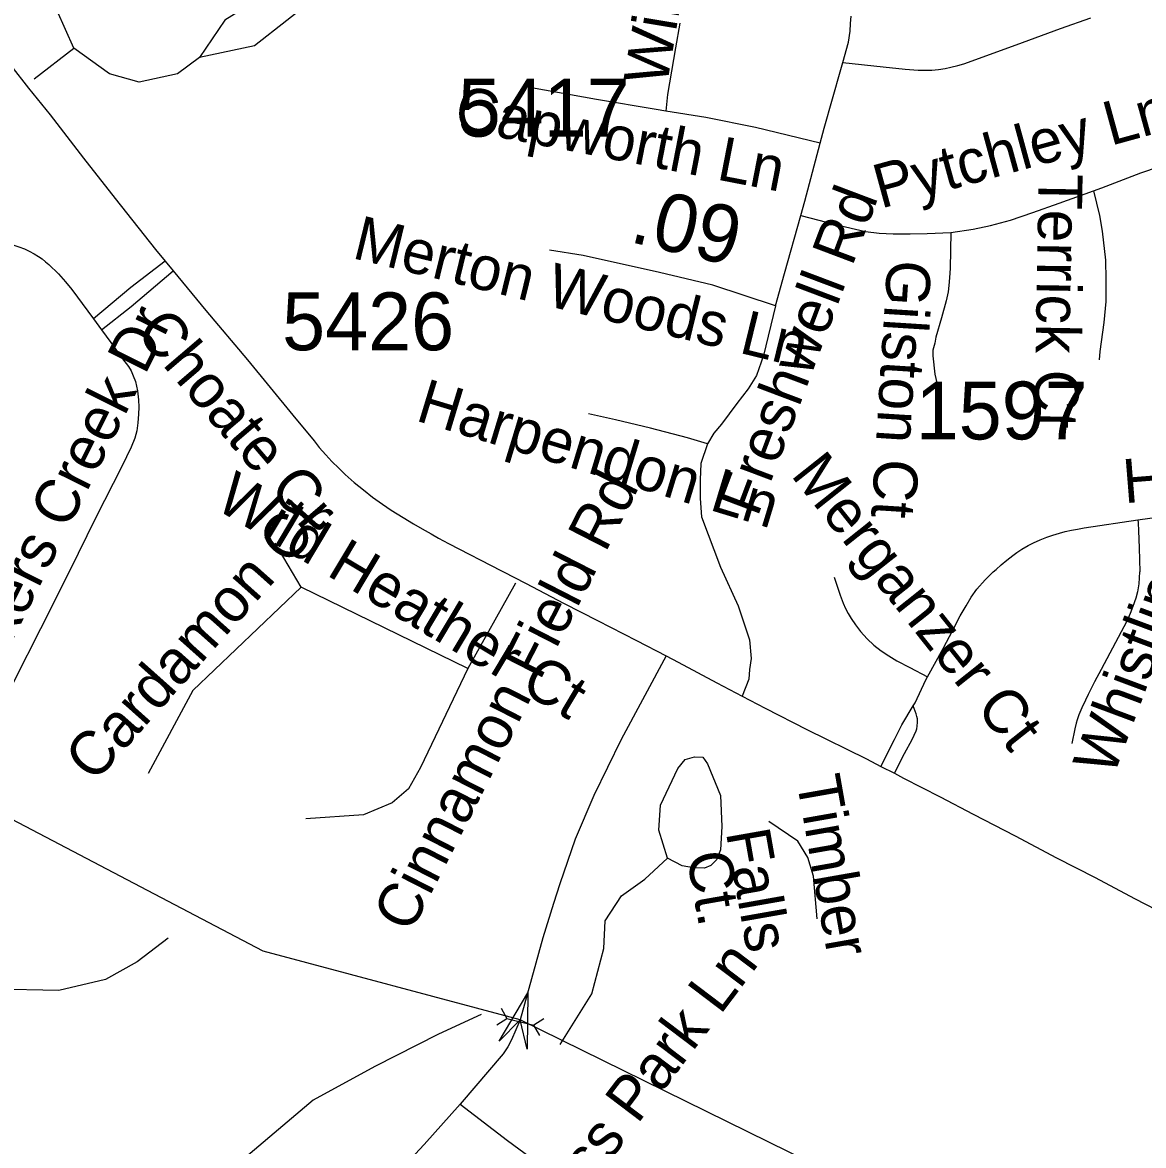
# Model space of a CAD drawing. Extents: x 1383679 to 1536984, y 460658 to 651027.
# Drawn here: x 1409147 to 1411571, y 495826 to 498254 of the extents above; entities that cross this region are included whole.
import ezdxf

# ---------------------------------------------------------------- set-up
doc = ezdxf.new("R2010")
doc.units = 0
for name, color, linetype in [('Exist Hydrographic Creek Single Shore', 7, 'Continuous'), ('Exist Hydrographic Misc Water Feature', 7, 'Continuous'), ('Exist Road Non-System Type 51', 7, 'Continuous'), ('Exist Road Non-System Type 51 Label', 7, 'Continuous'), ('Exist Road Secondary Mileage Hundredths English Label', 7, 'Continuous'), ('Exist Road Secondary Structure Pipe Attributed CELL', 7, 'Continuous'), ('Exist Road Secondary Structure Pipe CELL', 7, 'Continuous'), ('Exist Road Secondary Type 51 Attributed', 7, 'Continuous'), ('Exist Road Secondary Type 51 Label', 7, 'Continuous'), ('Exist Road Secondary Type 51 Number Label', 7, 'Continuous')]:
    doc.layers.add(name, color=color, linetype=linetype)

msp = doc.modelspace()

# ---------------------------------------------------------------- linework, layer by layer
at = {"layer": 'Exist Hydrographic Creek Single Shore'}
msp.add_lwpolyline([(1414136.5, 495410.6), (1413927.4, 495438.7), (1413683.6, 495422.8), (1413487.7, 495349.3), (1413033.2, 495086.4), (1412697.2, 494919.1), (1412538.2, 494922.4), (1412339.2, 494975.6), (1411878.2, 495283.6), (1410222.7, 496097.7), (1409667.2, 496246.2), (1408961.2, 496615.8), (1408830.2, 496703.8), (1408625.2, 496898.3), (1408270.2, 497105.7), (1407798.2, 497256.3), (1407726.2, 497415.3), (1407483.3, 497778), (1407278.2, 498376.2)], dxfattribs=at)
at = {"layer": 'Exist Hydrographic Misc Water Feature'}
for points in [[(1410541.6, 496447.3), (1410522.6, 496507.6), (1410525.8, 496561.7), (1410563.3, 496641.4), (1410579.7, 496660.8), (1410599.8, 496666.1), (1410617.9, 496665.7), (1410627.5, 496651.6), (1410656.2, 496582.9), (1410658.9, 496515.5), (1410656, 496465.5), (1410647.5, 496443.6), (1410635.3, 496431.5), (1410621.2, 496426), (1410597.2, 496426.5), (1410573.2, 496431.1), (1410541.6, 496447.3)], [(1410309.5, 496044.2), (1410377.8, 496154.4), (1410403.7, 496252.3), (1410406.8, 496312.2), (1410441.8, 496365.6), (1410492.6, 496402.3), (1410541.6, 496447.3)], [(1409461.7, 496274.6), (1409394.6, 496223.4), (1409325.8, 496185.4), (1409225.4, 496161.2), (1409085.3, 496164)], [(1410138.7, 496109.2), (1410045.8, 496066.7), (1409908.4, 495997.3), (1409774.9, 495924.5), (1409573.5, 495753.7), (1409544.8, 495718.2), (1409503.5, 495649.3), (1409461.3, 495540.1), (1409356.4, 495292), (1409240.9, 495016.1), (1409130.7, 494804.2), (1409080.7, 494699.3), (1409043.3, 494629.5)]]:
    msp.add_lwpolyline(points, dxfattribs=at)
at = {"layer": 'Exist Road Non-System Type 51'}
msp.add_line((1409300.2, 497613.2), (1409317.2, 497589.7), dxfattribs=at)
for points in [[(1409171.9, 498132.1), (1409258, 498198.1), (1409221.4, 498278.8), (1409221.4, 498346.7), (1409239.7, 498405.4), (1409298.4, 498469.5), (1409408.3, 498524.6), (1409589.8, 498671.3), (1409644.8, 498654.8), (1409716.3, 498574.1), (1409786, 498487.9), (1409809.8, 498451.2), (1409793.3, 498401.7), (1409749.3, 498370.5), (1409659.5, 498306.3), (1409584.3, 498258.6), (1409529.3, 498177.9), (1409481.7, 498143.1), (1409399.2, 498124.7), (1409335, 498143.1), (1409258, 498198.1)], [(1409793.3, 498401.7), (1409837.3, 498383.3), (1409787.8, 498313.6), (1409648.5, 498203.6), (1409529.3, 498177.9)], [(1410568, 498252.3), (1410558.5, 498199.1), (1410541.6, 498097.9), (1410537.4, 498062.3)], [(1410920.5, 498167.6), (1410932.8, 498211.7), (1410935.9, 498235.3), (1410937.2, 498251.5), (1410938.1, 498267.9)], [(1410920.5, 498167.6), (1411007.5, 498158.2), (1411054.8, 498153.3), (1411083.3, 498150.9), (1411098.2, 498150.5), (1411113, 498150.9), (1411127.5, 498152.4), (1411141.9, 498154.8), (1411153.9, 498157.5), (1411168.8, 498160.8), (1411181.9, 498164.7), (1411192.2, 498168), (1411308.5, 498210.4), (1411391.3, 498241.1), (1411456.2, 498264.1)], [(1409121.3, 498160.6), (1409160, 498111.7), (1409206.7, 498054.2), (1409278.4, 497960.4), (1409347.1, 497873.5), (1409434, 497763.5), (1409455.3, 497737.7), (1409472.5, 497716.9), (1409543.4, 497631.1), (1409633, 497524.8), (1409731.1, 497405), (1409777.6, 497349.2), (1409788.3, 497335.4), (1409802.7, 497319.4), (1409815.8, 497304.8), (1409830.7, 497290.1), (1409844.5, 497276.8), (1409863.5, 497259.8), (1409883.8, 497243.3), (1409903.4, 497228), (1409924.7, 497212.7), (1409944.1, 497199.6), (1409969.4, 497183.9), (1409992.2, 497170.4), (1410010.7, 497159.2), (1410030.2, 497148.3), (1410046.4, 497139.3), (1410067.8, 497127.9), (1410182.2, 497068.4), (1410186.8, 497066), (1410234.1, 497041.5), (1410317.9, 496997.9), (1410390, 496961), (1410474.5, 496917.6), (1410538.1, 496884.7)], [(1410871.6, 497992.9), (1410880.1, 498025.3), (1410916.3, 498152.1), (1410920.5, 498167.6)], [(1410537.4, 498062.3), (1410516.9, 498065.6), (1410387.4, 498087.3), (1410247, 498113)], [(1410871.6, 497992.9), (1410731.3, 498027.1), (1410623.8, 498048.7), (1410537.4, 498062.3)], [(1410829.7, 497836.8), (1410838.5, 497867.6), (1410871.6, 497992.9)], [(1411462.2, 497890.2), (1411480.4, 497896.7), (1411564.5, 497929.1), (1411647.9, 497957.2), (1411707.6, 497974.7), (1411748.9, 497979.5), (1411796.7, 497982.7)], [(1411153.6, 497799.8), (1411202.1, 497807.1), (1411239.6, 497815.1), (1411282.9, 497826.5), (1411331, 497843.5), (1411387.9, 497863.6), (1411462.2, 497890.2)], [(1411462.2, 497890.2), (1411475.5, 497836.5), (1411481.4, 497802.8), (1411488.1, 497740.2), (1411489.3, 497698.3), (1411489.1, 497651.1), (1411484.7, 497605.6), (1411475.9, 497542.7), (1411474.9, 497524.7)], [(1410775, 497641.6), (1410793.9, 497711.6), (1410829.7, 497836.8)], [(1410829.7, 497836.8), (1410904.7, 497816.9), (1410969.5, 497801.8), (1410998.8, 497798.5), (1411029.4, 497797.3), (1411065.9, 497796.8), (1411102.6, 497797.8), (1411153.6, 497799.8)], [(1409017.4, 497801.4), (1409072.4, 497787.9), (1409083.7, 497785.3), (1409108.2, 497778.7), (1409123.3, 497774.2), (1409138.8, 497768.9), (1409150.9, 497764.3), (1409160.9, 497759.9), (1409171.8, 497753.8), (1409181.5, 497748.1), (1409189.4, 497742.7), (1409196.6, 497736.7), (1409203.6, 497731), (1409224.5, 497710.6), (1409239.7, 497693.5), (1409253.6, 497676.8), (1409288, 497630.1), (1409300.2, 497613.2)], [(1409455.3, 497737.7), (1409380.6, 497681.3), (1409300.2, 497613.2)], [(1409317.2, 497589.7), (1409381.8, 497639.8), (1409472.5, 497716.9)], [(1410775, 497641.6), (1410748.6, 497534.3), (1410733.7, 497491.1), (1410715.5, 497462.2), (1410690.8, 497430.2), (1410657.8, 497385.4), (1410641.3, 497366.1), (1410627.6, 497343.3), (1410613.2, 497300.5), (1410611.6, 497265.2), (1410611.6, 497225.2), (1410614.9, 497185.2), (1410656.1, 497076.3), (1410694.1, 496993), (1410710.6, 496943.3), (1410718.8, 496919.3), (1410722.2, 496879.3), (1410718.8, 496855.3), (1410717.2, 496834.4), (1410703, 496797.8)], [(1409317.2, 497589.7), (1409337.4, 497561.9), (1409363.1, 497526.6), (1409375.7, 497510.2), (1409381.5, 497500.6), (1409386.1, 497490.3), (1409390.7, 497477.9), (1409395.5, 497457.4), (1409397.6, 497438.4), (1409398, 497422.5), (1409397.8, 497407.3), (1409396.2, 497388.3), (1409394.1, 497371.4), (1409389.5, 497355.6), (1409381.3, 497335.9), (1409361.2, 497293.7), (1409305.3, 497184), (1409247.8, 497066)], [(1411558.1, 497178.8), (1411584.4, 497182.7), (1411737.7, 497205.1), (1411872.5, 497225.8)], [(1411103.3, 496839.6), (1411137.2, 496900.8), (1411158.1, 496940.5), (1411174, 496971.1), (1411186.8, 496993.2), (1411198.1, 497011.4), (1411210.3, 497028.7), (1411227.9, 497049.4), (1411245.4, 497066), (1411251.8, 497071.4), (1411263, 497081.2), (1411274.8, 497091.3), (1411288.2, 497102), (1411296.5, 497108.1), (1411307.4, 497115.1), (1411321.2, 497123), (1411332.3, 497128.7), (1411346.8, 497135.5), (1411361.2, 497141.3), (1411374.3, 497145.9), (1411388.7, 497150.1), (1411400.8, 497153.2), (1411414.5, 497156.4), (1411427.4, 497158.8), (1411442.3, 497161.2), (1411558.1, 497178.8)], [(1411558.1, 497178.8), (1411559, 497172.4), (1411559.3, 497154.7), (1411560.8, 497118.1), (1411562.5, 497066)], [(1410109.2, 496857.5), (1409749, 497033.3), (1409692.8, 497128.3)], [(1409247.3, 497066), (1409185.5, 496943.1), (1409128.9, 496830.5), (1409092.6, 496758.7)], [(1411561.9, 497066), (1411561.3, 497053.7), (1411560.2, 497040.5), (1411557.4, 497023.3), (1411553.8, 497009.6), (1411547.6, 496991.2), (1411541.9, 496976.5), (1411534.4, 496959.6), (1411479.1, 496855.3), (1411464.5, 496828.6), (1411450.8, 496801.4), (1411444.8, 496789.2), (1411437.1, 496772.2), (1411430.9, 496757.1), (1411427, 496746.6), (1411425, 496739.1), (1411422.3, 496727.3), (1411415.6, 496694.9)], [(1409749, 497033.3), (1409515.3, 496810), (1409418.6, 496630.6)], [(1410212.9, 497042.1), (1410109.2, 496857.5), (1410007.3, 496643), (1409981, 496597.2), (1409945.8, 496567.3), (1409884.3, 496541), (1409759.5, 496532.2)], [(1410901.5, 497054.9), (1410914.7, 497016.2), (1410921.2, 496998.8), (1410926.1, 496987.1), (1410932.1, 496976), (1410938.5, 496965.2), (1410947.4, 496951.8), (1410958.2, 496937.5), (1410973.2, 496921.5), (1410987.6, 496907.9), (1411003.1, 496895.9), (1411019.8, 496884.6), (1411036.8, 496874.2), (1411065.1, 496859.5), (1411103.3, 496839.6)], [(1410538.1, 496884.7), (1410441.1, 496704.2), (1410382, 496583), (1410341.9, 496488.2), (1410308.2, 496392), (1410295, 496349.7), (1410271.8, 496275.4), (1410222.7, 496097.7), (1410203.9, 496054.8), (1410195.9, 496039.4), (1410186.1, 496024.6), (1410093, 495915.2)], [(1410538.1, 496884.7), (1410564.5, 496871.1), (1410647.8, 496826.7), (1410703, 496797.8), (1410752.5, 496771.9), (1410842.7, 496725.5), (1410971.3, 496661.9), (1411002.8, 496645.7), (1411031.7, 496630.8), (1411051.8, 496620.5), (1411130.6, 496580.3), (1411202.2, 496542.7), (1411292.9, 496495.9)], [(1411072.7, 496776.8), (1411076.8, 496783.5), (1411099.8, 496833.2), (1411103.3, 496839.6)], [(1411002.8, 496645.7), (1411031.8, 496703.9), (1411047.7, 496735.6), (1411072.7, 496776.8)], [(1411031.7, 496630.8), (1411053.7, 496673.7), (1411069.9, 496703.6), (1411078.9, 496722.9), (1411080.3, 496726.8), (1411081.4, 496732.5), (1411082, 496741.3), (1411081.6, 496748.3), (1411080.6, 496753.9), (1411079.1, 496759.6), (1411072.7, 496776.8)], [(1410865, 496316.5), (1410856.9, 496408.1), (1410844.9, 496449), (1410822.8, 496484.1), (1410760.5, 496526.9)], [(1411292.9, 496495.9), (1411382.6, 496448.2), (1411465.8, 496405.9), (1411550.9, 496360.1), (1411622.1, 496323.3)], [(1410093, 495915.2), (1410014.9, 495828.4), (1409937.9, 495745.3), (1409911.7, 495714.9), (1409866.4, 495658.8), (1409839, 495623.7), (1409817.7, 495594.2), (1409784.5, 495547.6), (1409760.3, 495509.3), (1409733.1, 495459.6), (1409710.2, 495416), (1409697.7, 495389.7), (1409689.1, 495371.2), (1409682.2, 495353.1), (1409670.9, 495319.9)], [(1410093, 495915.2), (1410195.5, 495837.3), (1410244.1, 495801.2), (1410265.3, 495786.5), (1410303.3, 495772.5), (1410384.5, 495747.5)]]:
    msp.add_lwpolyline(points, dxfattribs=at)
at = {"layer": 'Exist Road Secondary Structure Pipe Attributed CELL'}
msp.add_lwpolyline([(1410177, 496051.6), (1410239.2, 496156.4), (1410237.8, 496034.5), (1410222.7, 496097.7)], close=True, dxfattribs=at)
at = {"layer": 'Exist Road Secondary Structure Pipe CELL'}
for p, q in [((1410181.5, 496123), (1410193.9, 496100.9)), ((1410172.5, 496087.3), (1410193.9, 496100.9)), ((1410193.9, 496100.9), (1410252.6, 496086.2)), ((1410274, 496099.9), (1410252.6, 496086.2)), ((1410265, 496064.1), (1410252.6, 496086.2))]:
    msp.add_line(p, q, dxfattribs=at)
at = {"layer": 'Exist Road Secondary Type 51 Attributed'}
for points in [[(1411153.6, 497799.8), (1411152.4, 497723.1), (1411151.1, 497702.1), (1411149.5, 497685), (1411147.8, 497671.9), (1411143.5, 497652.2), (1411133.4, 497615.5), (1411121.7, 497573.8), (1411118.9, 497560.8), (1411115.2, 497545.5), (1411114.7, 497533.5), (1411119.6, 497493.7), (1411123.3, 497475)], [(1410775, 497641.6), (1410639.6, 497686.4), (1410524.1, 497713.7), (1410359, 497750.5), (1410286.4, 497761.7)], [(1410627.6, 497343.3), (1410584.4, 497355.7), (1410504.6, 497376.8), (1410428.7, 497394.6), (1410370.1, 497408)]]:
    msp.add_lwpolyline(points, dxfattribs=at)

# ---------------------------------------------------------------- texts
at = {"layer": 'Exist Road Non-System Type 51 Label'}
for s, rotation, p in [('Windus Ct', 80.5373, (1410539.7, 498114.6)), ('Capworth Ln', 349.0019, (1410076.7, 498025.4)), ('Pytchley Ln', 15.2956, (1411002.1, 497851.2)), ('Terrick Ct', 268.9981, (1411343.9, 497927.5)), ('Freshwell Rd', 69.3051, (1410735.7, 497183)), ('Walkers Creek Dr', 63.4346, (1409023.2, 496713.4)), ('Choate Cr', 310.5256, (1409388.3, 497583.9)), ('Harlequin Dr', 4.5856, (1411529.3, 497214.5)), ('Merganzer Ct', 308.4399, (1410806.1, 497275.7)), ('Wild Heather Ct', 329.1254, (1409559.3, 497205.4)), ('Cinnamon Field Rd', 62.8949, (1409985.4, 496282.5)), ('Cardamon Ct', 48.2585, (1409301.7, 496607.9)), ('Whistling', 69.5613, (1411505, 496621.2)), ('Timber', 280, (1410819.4, 496618.4)), ('Falls', 280, (1410667.3, 496503.3)), ('Ct.', 280, (1410582.1, 496455.1)), ('Cypress Park Ln', 52.8637, (1410173.6, 495471))]:
    msp.add_text(s, height=95, rotation=rotation, dxfattribs=at).set_placement(p)
at = {"layer": 'Exist Road Secondary Mileage Hundredths English Label'}
msp.add_text('.09', height=125, rotation=346.7418, dxfattribs=at).set_placement((1410456.3, 497780.2))
at = {"layer": 'Exist Road Secondary Type 51 Label'}
for s, rotation, p in [('Merton Woods Ln', 346.2577, (1409857, 497745.1)), ('Gilston Ct', 266.3712, (1411017.1, 497742.3)), ('Harpendon Ln', 343.093, (1409994, 497394.1))]:
    msp.add_text(s, height=95, rotation=rotation, dxfattribs=at).set_placement(p)
at = {"layer": 'Exist Road Secondary Type 51 Number Label'}
for s, p in [('5417', (1410087.7, 498007.3)), ('5426', (1409708, 497545.3)), ('1597', (1411077.9, 497352.6))]:
    msp.add_text(s, height=125, dxfattribs=at).set_placement(p)

doc.saveas('drawing.dxf')
